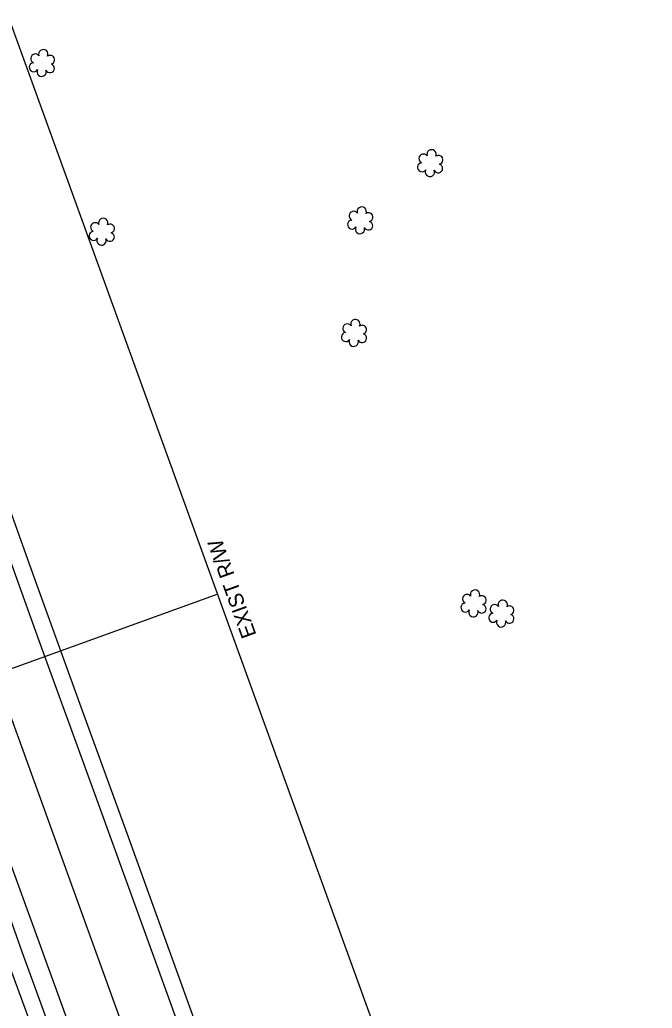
# Model space of a CAD drawing. Extents: x 3040896 to 3051146, y 687568 to 732976.
# Drawn here: x 3042111.4 to 3042245.2, y 729478.7 to 729687.9 of the extents above; entities that cross this region are included whole.
import ezdxf

# ---------------------------------------------------------------- set-up
doc = ezdxf.new("R2010")
doc.units = 0
for name, color, linetype in [('Exist Horizontal Alignment', 7, 'Continuous'), ('Exist Right of Way Line', 7, 'Continuous'), ('Exist Right of Way Line Text', 7, 'Continuous'), ('Exist Right of Way Width CELL', 7, 'Continuous'), ('Exist Roads EOP', 7, 'Continuous'), ('Exist Roads EOT', 7, 'Continuous'), ('Exist Utilities Telephone UG FO', 7, 'Continuous'), ('Exist Vegetation Shrub CELL', 7, 'Continuous')]:
    doc.layers.add(name, color=color, linetype=linetype)

msp = doc.modelspace()

# ---------------------------------------------------------------- linework, layer by layer
at = {"layer": 'Exist Horizontal Alignment'}
msp.add_line((3042847.82, 727501.6), (3041257.53, 731893.11), dxfattribs=at)
at = {"layer": 'Exist Right of Way Line'}
msp.add_line((3042894.83, 727518.62), (3041304.54, 731910.14), dxfattribs=at)
at = {"layer": 'Exist Right of Way Width CELL'}
msp.add_line((3042153.28, 729566.39), (3042106.31, 729549.38), dxfattribs=at)
at = {"layer": 'Exist Roads EOP'}
for points in [[(3042007.93, 729864.52), (3042019.36, 729832.29), (3042031.44, 729799.76), (3042041.32, 729772.62), (3042051.35, 729744.82), (3042061.7, 729716.4), (3042072.04, 729687.5), (3042083.48, 729655.77), (3042094.25, 729625.75), (3042104.26, 729598.1), (3042114.06, 729570.8), (3042124.3, 729542.49), (3042134.3, 729515.02), (3042146.29, 729481.79), (3042156.84, 729452.62), (3042166.7, 729425.58), (3042178.13, 729393.94), (3042186.64, 729370.33)], [(3042007.93, 729864.52), (3042019.36, 729832.29), (3042031.44, 729799.76), (3042041.32, 729772.62), (3042051.35, 729744.82), (3042061.7, 729716.4), (3042072.04, 729687.5), (3042083.48, 729655.77), (3042094.25, 729625.75), (3042104.26, 729598.1), (3042114.06, 729570.8), (3042124.3, 729542.49), (3042134.3, 729515.02), (3042146.29, 729481.79), (3042156.84, 729452.62), (3042166.7, 729425.58), (3042178.13, 729393.94), (3042186.64, 729370.33)], [(3042158.58, 729362.08), (3042147.69, 729391.98), (3042135.26, 729426.81), (3042123.62, 729458.51), (3042111.98, 729490.44), (3042101.78, 729519.05), (3042092.04, 729545.59), (3042085.06, 729565.07), (3042073.92, 729596.1), (3042061.68, 729629.77), (3042049.76, 729662.31), (3042038.77, 729693), (3042028.38, 729721.33), (3042017.8, 729750.82), (3042007.42, 729779.4), (3041996.04, 729810.76), (3041984.06, 729844.15), (3041979.58, 729856.8)], [(3042158.58, 729362.08), (3042147.69, 729391.98), (3042135.26, 729426.81), (3042123.62, 729458.51), (3042111.98, 729490.44), (3042101.78, 729519.05), (3042092.04, 729545.59), (3042085.06, 729565.07), (3042073.92, 729596.1), (3042061.68, 729629.77), (3042049.76, 729662.31), (3042038.77, 729693), (3042028.38, 729721.33), (3042017.8, 729750.82), (3042007.42, 729779.4), (3041996.04, 729810.76), (3041984.06, 729844.15), (3041979.58, 729856.8)]]:
    msp.add_lwpolyline(points, dxfattribs=at)
at = {"layer": 'Exist Roads EOT'}
for points in [[(3042183.6, 729368.37), (3042173.67, 729395.37), (3042162.15, 729427.45), (3042150.85, 729458.98), (3042139.55, 729490.25), (3042127.28, 729524.12), (3042115.47, 729556.52), (3042105, 729585.64), (3042093.16, 729618.39), (3042081.39, 729650.81), (3042070.11, 729682.24), (3042059.15, 729712.3), (3042047.96, 729742.99), (3042036.8, 729773.75), (3042027.52, 729799.37), (3042018.16, 729825.37), (3042005.13, 729861.28)], [(3042183.6, 729368.37), (3042173.67, 729395.37), (3042162.15, 729427.45), (3042150.85, 729458.98), (3042139.55, 729490.25), (3042127.28, 729524.12), (3042115.47, 729556.52), (3042105, 729585.64), (3042093.16, 729618.39), (3042081.39, 729650.81), (3042070.11, 729682.24), (3042059.15, 729712.3), (3042047.96, 729742.99), (3042036.8, 729773.75), (3042027.52, 729799.37), (3042018.16, 729825.37), (3042005.13, 729861.28)], [(3041983.57, 729856.48), (3041996.96, 729819.67), (3042008.07, 729789.16), (3042018.53, 729760.33), (3042029.93, 729729.07), (3042039.93, 729701.58), (3042050.04, 729673.68), (3042060.37, 729645.13), (3042071.73, 729613.39), (3042082.04, 729585), (3042090.96, 729560.1), (3042099.75, 729535.85), (3042109.41, 729509.31), (3042118.61, 729484.04), (3042129.1, 729455.06), (3042139.47, 729426.03), (3042151.15, 729393.76), (3042162.3, 729363.13)], [(3041983.57, 729856.48), (3041996.96, 729819.67), (3042008.07, 729789.16), (3042018.53, 729760.33), (3042029.93, 729729.07), (3042039.93, 729701.58), (3042050.04, 729673.68), (3042060.37, 729645.13), (3042071.73, 729613.39), (3042082.04, 729585), (3042090.96, 729560.1), (3042099.75, 729535.85), (3042109.41, 729509.31), (3042118.61, 729484.04), (3042129.1, 729455.06), (3042139.47, 729426.03), (3042151.15, 729393.76), (3042162.3, 729363.13)]]:
    msp.add_lwpolyline(points, dxfattribs=at)
at = {"layer": 'Exist Utilities Telephone UG FO'}
msp.add_lwpolyline([(3042155.3, 729360.88), (3042144.4, 729390.79), (3042131.97, 729425.62), (3042120.34, 729457.3), (3042108.69, 729489.26), (3042098.49, 729517.86), (3042088.75, 729544.4), (3042081.76, 729563.89), (3042070.63, 729594.91), (3042058.39, 729628.57), (3042046.47, 729661.12), (3042035.48, 729691.8), (3042025.09, 729720.14), (3042014.51, 729749.63), (3042004.13, 729778.2), (3041992.75, 729809.57), (3041980.76, 729842.97), (3041976.28, 729855.63)], dxfattribs=at)
at = {"layer": 'Exist Vegetation Shrub CELL'}
for p, q in [((3042116.15, 729678.59), (3042116.15, 729678.59)), ((3042116.15, 729678.59), (3042116.15, 729678.59)), ((3042198.31, 729657.4), (3042198.31, 729657.4)), ((3042198.31, 729657.4), (3042198.31, 729657.4)), ((3042183.52, 729645.29), (3042183.52, 729645.29)), ((3042183.52, 729645.29), (3042183.52, 729645.29)), ((3042128.83, 729642.89), (3042128.83, 729642.89)), ((3042128.83, 729642.89), (3042128.83, 729642.89)), ((3042182.19, 729621.47), (3042182.19, 729621.47)), ((3042182.19, 729621.47), (3042182.19, 729621.47)), ((3042207.5, 729564.23), (3042207.5, 729564.23)), ((3042207.5, 729564.23), (3042207.5, 729564.23)), ((3042213.37, 729562.07), (3042213.37, 729562.07)), ((3042213.37, 729562.07), (3042213.37, 729562.07))]:
    msp.add_line(p, q, dxfattribs=at)
for centre, radius, start, end in [((3042114.67, 729679.72), 0.968, 35.8908, 245.4216), ((3042114.67, 729679.72), 0.968, 35.8908, 245.4216), ((3042116.38, 729680.63), 0.99, 334.8391, 200.4717), ((3042116.38, 729680.63), 0.99, 334.8391, 200.4717), ((3042117.83, 729679.46), 0.929, 284.4567, 126.0861), ((3042117.83, 729679.46), 0.929, 284.4567, 126.0861), ((3042114.35, 729677.88), 0.955, 95.1099, 327.9534), ((3042114.35, 729677.88), 0.955, 95.1099, 327.9534), ((3042117.79, 729677.66), 0.937, 204.9913, 73.4601), ((3042117.79, 729677.66), 0.937, 204.9913, 73.4601), ((3042116.03, 729676.9), 0.984, 151.2797, 21.387), ((3042116.03, 729676.9), 0.984, 151.2797, 21.387), ((3042196.82, 729658.53), 0.968, 35.8908, 245.4216), ((3042196.82, 729658.53), 0.968, 35.8908, 245.4216), ((3042198.54, 729659.44), 0.99, 334.8391, 200.4717), ((3042198.54, 729659.44), 0.99, 334.8391, 200.4717), ((3042196.51, 729656.7), 0.955, 95.1099, 327.9534), ((3042196.51, 729656.7), 0.955, 95.1099, 327.9534), ((3042199.94, 729656.47), 0.937, 204.9913, 73.4601), ((3042199.94, 729656.47), 0.937, 204.9913, 73.4601), ((3042199.98, 729658.27), 0.929, 284.4567, 126.0861), ((3042199.98, 729658.27), 0.929, 284.4567, 126.0861), ((3042198.18, 729655.72), 0.984, 151.2797, 21.387), ((3042198.18, 729655.72), 0.984, 151.2797, 21.387), ((3042182.04, 729646.42), 0.968, 35.8908, 245.4216), ((3042182.04, 729646.42), 0.968, 35.8908, 245.4216), ((3042183.75, 729647.33), 0.99, 334.8391, 200.4717), ((3042183.75, 729647.33), 0.99, 334.8391, 200.4717), ((3042185.19, 729646.16), 0.929, 284.4567, 126.0861), ((3042185.19, 729646.16), 0.929, 284.4567, 126.0861), ((3042127.35, 729644.01), 0.968, 35.8908, 245.4216), ((3042127.35, 729644.01), 0.968, 35.8908, 245.4216), ((3042129.06, 729644.93), 0.99, 334.8391, 200.4717), ((3042129.06, 729644.93), 0.99, 334.8391, 200.4717), ((3042181.72, 729644.59), 0.955, 95.1099, 327.9534), ((3042181.72, 729644.59), 0.955, 95.1099, 327.9534), ((3042185.16, 729644.36), 0.937, 204.9913, 73.4601), ((3042185.16, 729644.36), 0.937, 204.9913, 73.4601), ((3042127.03, 729642.18), 0.955, 95.1099, 327.9534), ((3042127.03, 729642.18), 0.955, 95.1099, 327.9534), ((3042130.47, 729641.96), 0.937, 204.9913, 73.4601), ((3042130.47, 729641.96), 0.937, 204.9913, 73.4601), ((3042130.5, 729643.75), 0.929, 284.4567, 126.0861), ((3042130.5, 729643.75), 0.929, 284.4567, 126.0861), ((3042183.39, 729643.61), 0.984, 151.2797, 21.387), ((3042183.39, 729643.61), 0.984, 151.2797, 21.387), ((3042128.7, 729641.2), 0.984, 151.2797, 21.387), ((3042128.7, 729641.2), 0.984, 151.2797, 21.387), ((3042182.42, 729623.51), 0.99, 334.8391, 200.4717), ((3042182.42, 729623.51), 0.99, 334.8391, 200.4717), ((3042180.71, 729622.6), 0.968, 35.8908, 245.4216), ((3042180.71, 729622.6), 0.968, 35.8908, 245.4216), ((3042183.86, 729622.34), 0.929, 284.4567, 126.0861), ((3042183.86, 729622.34), 0.929, 284.4567, 126.0861), ((3042180.39, 729620.77), 0.955, 95.1099, 327.9534), ((3042180.39, 729620.77), 0.955, 95.1099, 327.9534), ((3042182.06, 729619.79), 0.984, 151.2797, 21.387), ((3042182.06, 729619.79), 0.984, 151.2797, 21.387), ((3042183.83, 729620.54), 0.937, 204.9913, 73.4601), ((3042183.83, 729620.54), 0.937, 204.9913, 73.4601), ((3042206.02, 729565.36), 0.968, 35.8908, 245.4216), ((3042206.02, 729565.36), 0.968, 35.8908, 245.4216), ((3042207.73, 729566.27), 0.99, 334.8391, 200.4717), ((3042207.73, 729566.27), 0.99, 334.8391, 200.4717), ((3042209.18, 729565.1), 0.929, 284.4567, 126.0861), ((3042209.18, 729565.1), 0.929, 284.4567, 126.0861), ((3042205.7, 729563.53), 0.955, 95.1099, 327.9534), ((3042205.7, 729563.53), 0.955, 95.1099, 327.9534), ((3042209.14, 729563.3), 0.937, 204.9913, 73.4601), ((3042209.14, 729563.3), 0.937, 204.9913, 73.4601), ((3042211.89, 729563.2), 0.968, 35.8908, 245.4216), ((3042211.89, 729563.2), 0.968, 35.8908, 245.4216), ((3042213.6, 729564.12), 0.99, 334.8391, 200.4717), ((3042213.6, 729564.12), 0.99, 334.8391, 200.4717), ((3042215.05, 729562.94), 0.929, 284.4567, 126.0861), ((3042215.05, 729562.94), 0.929, 284.4567, 126.0861), ((3042207.38, 729562.55), 0.984, 151.2797, 21.387), ((3042207.38, 729562.55), 0.984, 151.2797, 21.387), ((3042211.57, 729561.37), 0.955, 95.1099, 327.9534), ((3042211.57, 729561.37), 0.955, 95.1099, 327.9534), ((3042215.01, 729561.15), 0.937, 204.9913, 73.4601), ((3042215.01, 729561.15), 0.937, 204.9913, 73.4601), ((3042213.25, 729560.39), 0.984, 151.2797, 21.387), ((3042213.25, 729560.39), 0.984, 151.2797, 21.387)]:
    msp.add_arc(centre, radius, start, end, dxfattribs=at)

# ---------------------------------------------------------------- texts
at = {"layer": 'Exist Right of Way Line Text'}
msp.add_text('EXIST R/W', height=3.2, rotation=109.9068, dxfattribs=at).set_placement((3042161.51, 729557.76))

doc.saveas('drawing.dxf')
